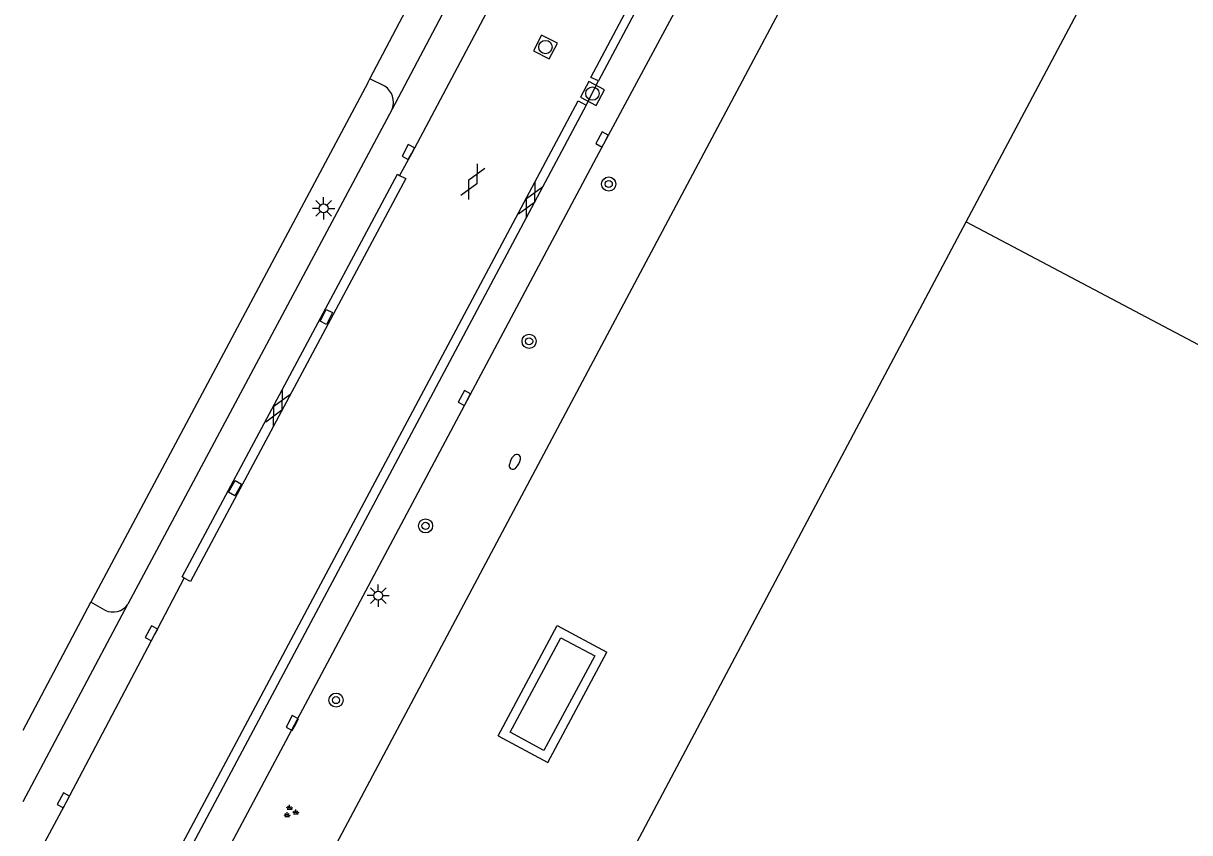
# Model space of a CAD drawing. Extents: x 136000 to 138005, y 398500 to 400500.
# Drawn here: x 136000 to 136065.7, y 398764.8 to 398810.4 of the extents above; entities that cross this region are included whole.
import ezdxf

# ---------------------------------------------------------------- set-up
doc = ezdxf.new("R2010")
doc.units = 0
for name, color, linetype in [('gg-afsc-hekwerk', 7, 'Continuous'), ('gg-bbg-bijgebouw', 7, 'Continuous'), ('gg-bbg-bijgebouw onder overbouw', 7, 'Continuous'), ('gg-bbg-pand overbouw', 7, 'Continuous'), ('gg-bbg-tussenscheiding', 7, 'Continuous'), ('gg-knt-verharding', 7, 'Continuous'), ('gg-knt-verharding nz', 7, 'Continuous'), ('gt-grn-vlakafsluiter', 7, 'Continuous'), ('gt-symb-boom', 7, 'Continuous'), ('gt-symb-brandkraan', 7, 'Continuous'), ('gt-symb-gesloten verharding', 7, 'Continuous'), ('gt-symb-groenvak', 7, 'Continuous'), ('gt-symb-kolk', 7, 'Continuous'), ('gt-symb-kolk center center', 7, 'Continuous'), ('gt-symb-lichtmast', 7, 'Continuous'), ('gt-symb-rioolschacht', 7, 'Continuous')]:
    doc.layers.add(name, color=color, linetype=linetype)

# ---------------------------------------------------------------- blocks, each defined once
blk = doc.blocks.new('gt0-RS')
at = {"layer": 'gt-symb-rioolschacht'}
blk.add_lwpolyline([(-0.5, -0.5), (0.5, -0.5), (0.5, 0.5), (-0.5, 0.5)], close=True, dxfattribs=at)
blk.add_circle((0, 0), 0.375, dxfattribs=at)
blk = doc.blocks.new('gt0-KOLK')
at = {"layer": 'gt-symb-kolk'}
blk.add_lwpolyline([(0, 0), (0.375, 0), (0.375, 0.4), (-0.375, 0.4), (-0.375, 0), (0, 0)], dxfattribs=at)
blk = doc.blocks.new('gt0-BOOM')
at = {"layer": 'gt-symb-boom'}
for radius in [0.4, 0.2]:
    blk.add_circle((0, 0), radius, dxfattribs=at)
blk = doc.blocks.new('gt0-KOLKCC')
at = {"layer": 'gt-symb-kolk center center'}
blk.add_lwpolyline([(-0.375, 0.2), (0.375, 0.2), (0.375, -0.2), (-0.375, -0.2)], close=True, dxfattribs=at)
blk = doc.blocks.new('gt0-BR')
at = {"layer": 'gt-symb-brandkraan'}
for centre, radius, start, end in [((-0.244, 0), 0.206, 107.56694, 252.43307), ((0.599, -2.664), 3, 106.89205, 107.56694), ((0, -0.691), 0.938, 73.10799, 106.89205), ((-0.599, -2.664), 3, 72.43309, 73.10799), ((0.244, 0), 0.206, 287.56695, 72.43309), ((0.599, 2.664), 3, 252.43307, 253.10797), ((0, 0.691), 0.938, 253.10797, 286.89206), ((-0.599, 2.664), 3, 286.89206, 287.56695)]:
    blk.add_arc(centre, radius, start, end, dxfattribs=at)
blk = doc.blocks.new('gt0-GESVH1')
at = {"layer": 'gt-symb-gesloten verharding'}
for p, q in [((-0.992, -0.261), (0.008, 0.239)), ((0.008, -0.261), (-0.992, 0.239)), ((0.008, 0.239), (1.008, -0.261)), ((1.008, 0.239), (0.008, -0.261))]:
    blk.add_line(p, q, dxfattribs=at)
blk = doc.blocks.new('gt0-LMAST')
at = {"layer": 'gt-symb-lichtmast'}
for p, q in [((-0.182, 0.173), (-0.447, 0.438)), ((-0.005, 0.246), (-0.005, 0.621)), ((0.172, 0.173), (0.437, 0.438)), ((-0.255, -0.004), (-0.63, -0.004)), ((-0.182, -0.181), (-0.447, -0.446)), ((-0.005, -0.254), (-0.005, -0.629)), ((0.437, -0.446), (0.172, -0.181)), ((0.245, -0.004), (0.62, -0.004))]:
    blk.add_line(p, q, dxfattribs=at)
blk.add_circle((-0.005, -0.004), 0.25, dxfattribs=at)
blk = doc.blocks.new('gt0-GRVAK')
at = {"layer": 'gt-symb-groenvak'}
for p, q in [((-0.11, 0.189), (-0.228, 0.24)), ((-0.182, 0.153), (0.088, 0.153)), ((-0.091, 0.211), (-0.156, 0.322)), ((-0.047, 0.214), (-0.047, 0.393)), ((-0.004, 0.211), (0.061, 0.322)), ((0.015, 0.189), (0.133, 0.24)), ((0.262, -0.052), (0.197, 0.059)), ((0.305, -0.049), (0.305, 0.13)), ((0.349, -0.052), (0.414, 0.059)), ((-0.245, -0.228), (-0.363, -0.177)), ((-0.318, -0.264), (-0.047, -0.264)), ((-0.226, -0.206), (-0.291, -0.095)), ((-0.183, -0.203), (-0.183, -0.024)), ((-0.139, -0.206), (-0.074, -0.095)), ((-0.12, -0.228), (-0.002, -0.177)), ((0.243, -0.074), (0.125, -0.023)), ((0.17, -0.11), (0.441, -0.11)), ((0.368, -0.074), (0.486, -0.023))]:
    blk.add_line(p, q, dxfattribs=at)

msp = doc.modelspace()

# ---------------------------------------------------------------- linework, layer by layer
at = {"layer": 'gg-afsc-hekwerk'}
for p, q in [((136000, 398731.086), (136047.835, 398820.963)), ((136019.396, 398807.065), (136003.909, 398778.028)), ((136003.909, 398778.028), (136003.801, 398777.824))]:
    msp.add_line(p, q, dxfattribs=at)
at = {"layer": 'gg-bbg-bijgebouw'}
for p, q in [((136053.109, 398799.248), (136064.16, 398820.075)), ((136033.272, 398761.864), (136053.109, 398799.248))]:
    msp.add_line(p, q, dxfattribs=at)
at = {"layer": 'gg-bbg-bijgebouw onder overbouw'}
msp.add_lwpolyline([(136029.319, 398769.469), (136027.416, 398770.491), (136030.275, 398775.814), (136032.178, 398774.792), (136029.319, 398769.469)], dxfattribs=at)
at = {"layer": 'gg-bbg-pand overbouw'}
for points in [[(136026.738, 398770.286), (136030.067, 398776.499), (136032.868, 398775.013)], [(136026.738, 398770.286), (136029.532, 398768.789), (136032.868, 398775.013)]]:
    msp.add_lwpolyline(points, dxfattribs=at)
at = {"layer": 'gg-bbg-tussenscheiding'}
msp.add_line((136053.109, 398799.248), (136125.128, 398761.034), dxfattribs=at)
at = {"layer": 'gg-knt-verharding'}
for p, q in [((136062.789, 398864.213), (136032.385, 398807.18)), ((136019.52, 398807.302), (136026.663, 398820.984)), ((136028.845, 398820.838), (136020.773, 398805.59)), ((136019.396, 398807.065), (136019.52, 398807.302)), ((136020.355, 398806.875), (136019.52, 398807.302)), ((136031.701, 398805.808), (136002.268, 398750.568)), ((136020.773, 398805.59), (136005.892, 398777.706)), ((136000, 398742.232), (136032.434, 398803.14)), ((136004.595, 398777.366), (136003.801, 398777.824)), ((136000, 398766.601), (136005.892, 398777.706))]:
    msp.add_line(p, q, dxfattribs=at)
for points in [[(136032.385, 398807.18), (136031.954, 398807.365), (136062.285, 398864.469), (136062.789, 398864.213)], [(136032.434, 398803.14), (136036.939, 398811.508), (136037.615, 398811.17)], [(136002.268, 398750.568), (136001.818, 398750.799), (136031.245, 398806.052), (136031.701, 398805.808)], [(136009.059, 398779.179), (136008.949, 398779.246), (136021.077, 398801.932), (136021.188, 398801.849)], [(136021.188, 398801.849), (136021.539, 398801.671), (136009.424, 398778.977), (136009.059, 398779.179)]]:
    msp.add_lwpolyline(points, dxfattribs=at)
for centre, radius, start, end in [((136019.79, 398805.981), 1.058, 338.30955, 57.72902), ((136005.042, 398778.306), 1.041, 244.60072, 324.77765)]:
    msp.add_arc(centre, radius, start, end, dxfattribs=at)
at = {"layer": 'gg-knt-verharding nz'}
msp.add_line((136031.701, 398805.808), (136032.385, 398807.18), dxfattribs=at)
for points in [[(136032.217, 398822.547), (136030.859, 398819.98), (136026.849, 398812.485), (136021.856, 398803.075), (136021.188, 398801.849)], [(136000, 398762.025), (136002.432, 398766.57), (136007.397, 398775.972), (136009.059, 398779.179)]]:
    msp.add_lwpolyline(points, dxfattribs=at)
at = {"layer": 'gt-grn-vlakafsluiter'}
msp.add_line((136000, 398770.61), (136003.801, 398777.824), dxfattribs=at)

# ---------------------------------------------------------------- block references
at = {"layer": 'gt-symb-boom'}
for p in [(136032.97, 398801.368), (136028.486, 398792.51), (136022.653, 398782.116), (136017.612, 398772.304)]:
    msp.add_blockref('gt0-BOOM', p, dxfattribs=at)
at = {"layer": 'gt-symb-brandkraan', "rotation": 62.02527007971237}
msp.add_blockref('gt0-BR', (136027.683, 398785.726), dxfattribs=at)
at = {"layer": 'gt-symb-gesloten verharding'}
for p, rotation in [((136025.306, 398801.493), 62.66592414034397), ((136028.553, 398800.444), 62.66592413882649), ((136014.32, 398788.737), 62.66592414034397)]:
    msp.add_blockref('gt0-GESVH1', p, dxfattribs=dict(at, rotation=rotation))
at = {"layer": 'gt-symb-groenvak'}
msp.add_blockref('gt0-GRVAK', (136015.045, 398766.009), dxfattribs=at)
at = {"layer": 'gt-symb-kolk'}
for p, rotation in [((136032.769, 398803.785), 61.97468393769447), ((136021.856, 398803.075), 62.049030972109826), ((136025.015, 398789.225), 61.97468393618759), ((136007.397, 398775.972), 62.60489481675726), ((136015.323, 398770.915), 61.97468393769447), ((136002.432, 398766.57), 62.15726839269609)]:
    msp.add_blockref('gt0-KOLK', p, dxfattribs=dict(at, rotation=rotation))
at = {"layer": 'gt-symb-kolk center center'}
for p, rotation in [((136017.071, 398793.885), -116.89707137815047), ((136011.922, 398784.242), -119.3304995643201)]:
    msp.add_blockref('gt0-KOLKCC', p, dxfattribs=dict(at, rotation=rotation))
at = {"layer": 'gt-symb-lichtmast'}
for p in [(136016.916, 398799.999), (136019.993, 398778.19)]:
    msp.add_blockref('gt0-LMAST', p, dxfattribs=at)
at = {"layer": 'gt-symb-rioolschacht'}
for p, rotation in [((136029.404, 398809.085), -27.351853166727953), ((136032.052, 398806.463), 62.276413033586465)]:
    msp.add_blockref('gt0-RS', p, dxfattribs=dict(at, rotation=rotation))

doc.saveas('drawing.dxf')
